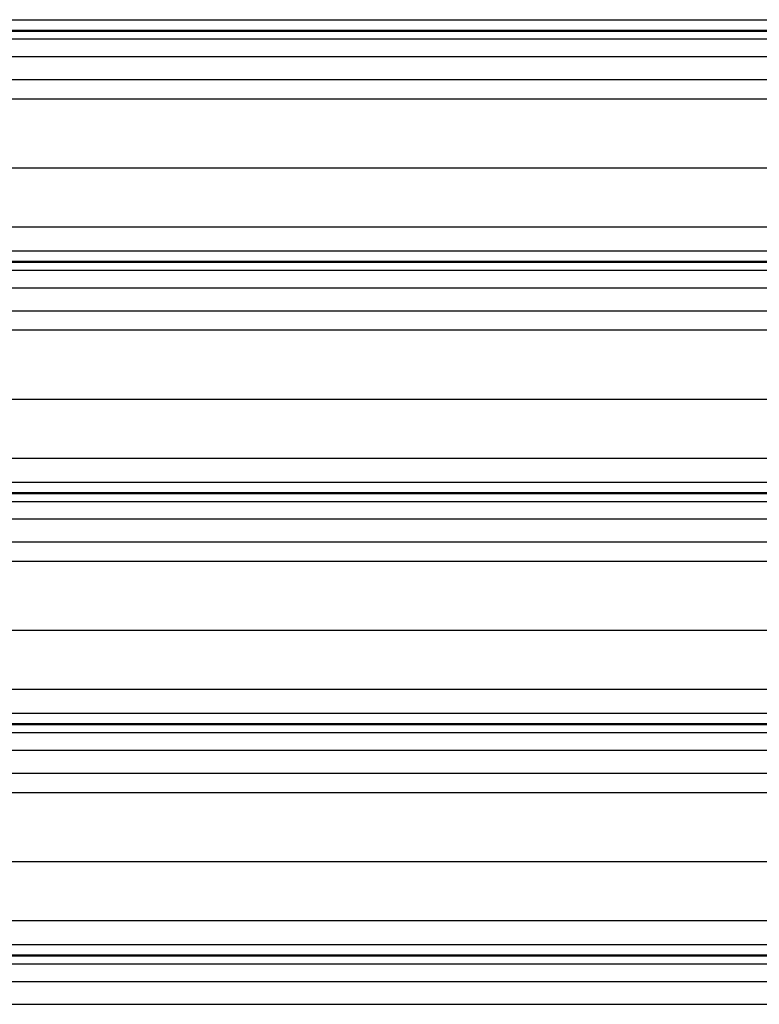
# Model space of a CAD drawing. Header units: inches. Extents: x 170 to 284, y 215 to 248.
# Tile 856 of 1056: x 227.53 to 228.188, y 240.758 to 241.633. Entities that reach past the tile are written whole.
import ezdxf

# ---------------------------------------------------------------- set-up
doc = ezdxf.new("R2010")
doc.units = ezdxf.units.IN
doc.header["$LTSCALE"] = 0.25
doc.header["$MEASUREMENT"] = 0
doc.linetypes.add('CENTER', pattern=[2, 1.25, -0.25, 0.25, -0.25])
doc.layers.add('LH TOP OF HOOD', color=7, linetype='Continuous')
doc.layers.add('SECTION CUTS', color=6, linetype='CENTER')

msp = doc.modelspace()

# ---------------------------------------------------------------- linework, layer by layer
at = {"layer": 'LH TOP OF HOOD'}
for p, q in [((227.16361, 241.63303), (231.19593, 241.63303)), ((231.19593, 241.62354), (227.16361, 241.62354)), ((227.16361, 241.6229), (231.19593, 241.6229)), ((227.16361, 241.61589), (231.19593, 241.61589)), ((227.16361, 241.6002), (231.19593, 241.6002)), ((227.16361, 241.57981), (231.19593, 241.57981)), ((227.24016, 241.56274), (231.11938, 241.56274)), ((227.19378, 241.50135), (231.16577, 241.50135)), ((227.16361, 241.44896), (231.19593, 241.44896)), ((227.16361, 241.42758), (231.19593, 241.42758)), ((231.19593, 241.4181), (227.16361, 241.4181)), ((227.16361, 241.41746), (231.19593, 241.41746)), ((227.16361, 241.41044), (231.19593, 241.41044)), ((227.16361, 241.39475), (231.19593, 241.39475)), ((227.16361, 241.37437), (231.19593, 241.37437)), ((227.24016, 241.35729), (231.11938, 241.35729)), ((227.19378, 241.2959), (231.16577, 241.2959)), ((227.16361, 241.24351), (231.19593, 241.24351)), ((227.16361, 241.22213), (231.19593, 241.22213)), ((231.19593, 241.21265), (227.16361, 241.21265)), ((227.16361, 241.21201), (231.19593, 241.21201)), ((227.16361, 241.20499), (231.19593, 241.20499)), ((227.16361, 241.18931), (231.19593, 241.18931)), ((227.16361, 241.16892), (231.19593, 241.16892)), ((227.24016, 241.15184), (231.11938, 241.15184)), ((227.19378, 241.09045), (231.16577, 241.09045)), ((227.16361, 241.03807), (231.19593, 241.03807)), ((227.16361, 241.01669), (231.19593, 241.01669)), ((231.19593, 241.0072), (227.16361, 241.0072)), ((227.16361, 241.00656), (231.19593, 241.00656)), ((227.16361, 240.99954), (231.19593, 240.99954)), ((227.16361, 240.98386), (231.19593, 240.98386)), ((227.16361, 240.96347), (231.19593, 240.96347)), ((227.24016, 240.9464), (231.11938, 240.9464)), ((227.19378, 240.885), (231.16577, 240.885)), ((227.16361, 240.83262), (231.19593, 240.83262)), ((227.16361, 240.81124), (231.19593, 240.81124)), ((231.19593, 240.80175), (227.16361, 240.80175)), ((227.16361, 240.80111), (231.19593, 240.80111)), ((227.16361, 240.7941), (231.19593, 240.7941)), ((227.16361, 240.77841), (231.19593, 240.77841)), ((227.16361, 240.75802), (231.19593, 240.75802))]:
    msp.add_line(p, q, dxfattribs=at)
at = {"layer": 'SECTION CUTS'}
msp.add_line((226.51802, 241.15184), (231.93738, 241.15184), dxfattribs=at)

doc.saveas('drawing.dxf')
